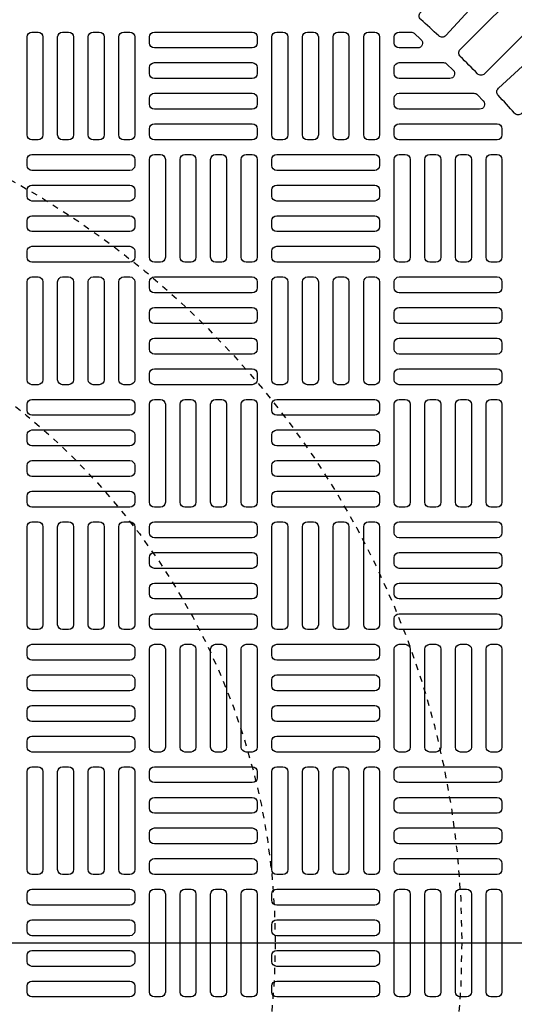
# Model space of a CAD drawing. Extents: x -285 to 5863, y 308 to 3178.
# Tile 605 of 622: x 5279 to 5287, y 1397 to 1413. Entities that reach past the tile are written whole.
import ezdxf

# ---------------------------------------------------------------- set-up
doc = ezdxf.new("R2010")
doc.units = 0
doc.header["$MEASUREMENT"] = 0
doc.linetypes.add('HIDDEN2', pattern=[0.28125, 0.1875, -0.09375])
doc.layers.get('DEFPOINTS').update_dxf_attribs({"linetype": 'CONTINUOUS'})
doc.layers.add('FREEZE-LINES', color=8, linetype='CONTINUOUS', plot=False)
for name, color, linetype in [('TANK-MANHOLE-COVER-40', 2, 'CONTINUOUS'), ('TANK-MANHOLE-COVER-HATCH-40', 252, 'CONTINUOUS'), ('TANK-SLOPE', 3, 'CONTINUOUS')]:
    doc.layers.add(name, color=color, linetype=linetype)

msp = doc.modelspace()

# ---------------------------------------------------------------- linework, layer by layer
at = {"layer": 'DEFPOINTS', "color": 8, "linetype": 'HIDDEN2', "ltscale": 0.125}
msp.add_circle((5271.97805, 1398.01916), 14, dxfattribs=at)
msp.add_circle((5271.97805, 1398.01916), 14, dxfattribs=at)
msp.add_circle((5271.97805, 1398.01916), 14, dxfattribs=at)
msp.add_circle((5271.97805, 1398.01916), 14, dxfattribs=at)
at = {"layer": 'DEFPOINTS', "color": 8, "linetype": 'HIDDEN2', "ltscale": 0.5}
msp.add_circle((5271.97805, 1398.01916), 11, dxfattribs=at)
msp.add_circle((5271.97805, 1398.01916), 11, dxfattribs=at)
msp.add_circle((5271.97805, 1398.01916), 11, dxfattribs=at)
msp.add_circle((5271.97805, 1398.01916), 11, dxfattribs=at)
at = {"layer": 'FREEZE-LINES', "linetype": 'Continuous'}
msp.add_line((5653.857, 1398.01839), (4609.857, 1398.01839), dxfattribs=at)
at = {"layer": 'TANK-MANHOLE-COVER-40', "color": 4, "linetype": 'Continuous'}
msp.add_circle((5271.97882, 1398.01916), 22.63902, dxfattribs=at)
at = {"layer": 'TANK-MANHOLE-COVER-40', "color": 1, "linetype": 'Continuous'}
msp.add_circle((5271.97882, 1398.01916), 22.44094, dxfattribs=at)
at = {"layer": 'TANK-MANHOLE-COVER-40', "color": 2, "linetype": 'Continuous'}
msp.add_circle((5271.97882, 1398.01916), 21.65354, dxfattribs=at)
at = {"layer": 'TANK-MANHOLE-COVER-HATCH-40', "linetype": 'Continuous'}
for points in [[(5285.31338, 1412.97921), (5286.37796, 1414.14099), (5286.78433, 1413.76861), (5285.71975, 1412.60683, -0.41709369), (5285.60794, 1412.6025, 0.00491171), (5285.31881, 1412.86744, -0.41709369)], [(5286.56649, 1411.76009), (5287.72827, 1412.82467), (5288.10064, 1412.4183), (5286.93887, 1411.35372, -0.41709369), (5286.8271, 1411.35915, 0.00491171), (5286.56216, 1411.64828, -0.41709369)], [(5284.97094, 1412.66483), (5285.16011, 1412.66483, -0.1880618), (5285.21341, 1412.64405), (5285.32043, 1412.54562, -0.68341411), (5285.26713, 1412.40892), (5284.97094, 1412.40892), (5284.97094, 1412.40892, -0.41421356), (5284.8922, 1412.48766), (5284.8922, 1412.58609), (5284.8922, 1412.58609, -0.41421356)], [(5284.97094, 1412.1727), (5285.68435, 1412.1727, -0.19743793), (5285.73971, 1412.14996), (5285.83926, 1412.05153, -0.67023271), (5285.7839, 1411.9168), (5284.97094, 1411.9168), (5284.97094, 1411.9168, -0.41421356), (5284.8922, 1411.99554), (5284.8922, 1412.09396), (5284.8922, 1412.09396, -0.41421356)], [(5284.97094, 1411.68058), (5286.17222, 1411.68058, -0.20651443), (5286.2295, 1411.65586), (5286.32233, 1411.55744, -0.6576677), (5286.26505, 1411.42467), (5284.97094, 1411.42467), (5284.97094, 1411.42467, -0.41421356), (5284.8922, 1411.50341), (5284.8922, 1411.60184), (5284.8922, 1411.60184, -0.41421356)], [(5284.97094, 1411.18845), (5286.54575, 1411.18845, -0.41421356), (5286.62449, 1411.10971), (5286.62449, 1411.01129, -0.41421356), (5286.54575, 1410.93255), (5284.97094, 1410.93255, -0.41421356), (5284.8922, 1411.01129), (5284.8922, 1411.10971, -0.41421356)]]:
    msp.add_lwpolyline(points, format="xyb", close=True, dxfattribs=at)
msp.add_lwpolyline([(5286.23108, 1411.99413, 0.00491171), (5285.95379, 1412.27142, -0.41709369), (5285.95324, 1412.38332), (5287.06747, 1413.49756), (5287.45722, 1413.10782), (5286.34298, 1411.99358, -0.41709369), (5286.23108, 1411.99413)], format="xyb", dxfattribs=at)
at = {"layer": 'TANK-MANHOLE-COVER-HATCH-40', "linetype": 'Continuous', "flags": 128}
for points in [[(5279.06543, 1410.93255, -0.41421356), (5278.98669, 1411.01129), (5278.98669, 1412.58609, -0.41421356), (5279.06543, 1412.66483), (5279.16386, 1412.66483, -0.41421356), (5279.2426, 1412.58609), (5279.2426, 1411.01129, -0.41421356), (5279.16386, 1410.93255)], [(5279.55756, 1410.93255, -0.41421356), (5279.47882, 1411.01129), (5279.47882, 1412.58609, -0.41421356), (5279.55756, 1412.66483), (5279.65598, 1412.66483, -0.41421356), (5279.73472, 1412.58609), (5279.73472, 1411.01129, -0.41421356), (5279.65598, 1410.93255)], [(5280.04968, 1410.93255, -0.41421356), (5279.97094, 1411.01129), (5279.97094, 1412.58609, -0.41421356), (5280.04968, 1412.66483), (5280.14811, 1412.66483, -0.41421356), (5280.22685, 1412.58609), (5280.22685, 1411.01129, -0.41421356), (5280.14811, 1410.93255)], [(5280.54181, 1410.93255, -0.41421356), (5280.46307, 1411.01129), (5280.46307, 1412.58609, -0.41421356), (5280.54181, 1412.66483), (5280.64024, 1412.66483, -0.41421356), (5280.71898, 1412.58609), (5280.71898, 1411.01129, -0.41421356), (5280.64024, 1410.93255)], [(5282.68748, 1412.48766, -0.41421356), (5282.60874, 1412.40892), (5281.03394, 1412.40892, -0.41421356), (5280.9552, 1412.48766), (5280.9552, 1412.58609, -0.41421356), (5281.03394, 1412.66483), (5282.60874, 1412.66483, -0.41421356), (5282.68748, 1412.58609)], [(5283.00244, 1410.93255, -0.41421356), (5282.9237, 1411.01129), (5282.9237, 1412.58609, -0.41421356), (5283.00244, 1412.66483), (5283.10087, 1412.66483, -0.41421356), (5283.17961, 1412.58609), (5283.17961, 1411.01129, -0.41421356), (5283.10087, 1410.93255)], [(5283.49457, 1410.93255, -0.41421356), (5283.41583, 1411.01129), (5283.41583, 1412.58609, -0.41421356), (5283.49457, 1412.66483), (5283.59299, 1412.66483, -0.41421356), (5283.67173, 1412.58609), (5283.67173, 1411.01129, -0.41421356), (5283.59299, 1410.93255)], [(5283.98669, 1410.93255, -0.41421356), (5283.90795, 1411.01129), (5283.90795, 1412.58609, -0.41421356), (5283.98669, 1412.66483), (5284.08512, 1412.66483, -0.41421356), (5284.16386, 1412.58609), (5284.16386, 1411.01129, -0.41421356), (5284.08512, 1410.93255)], [(5284.47882, 1410.93255, -0.41421356), (5284.40008, 1411.01129), (5284.40008, 1412.58609, -0.41421356), (5284.47882, 1412.66483), (5284.57724, 1412.66483, -0.41421356), (5284.65598, 1412.58609), (5284.65598, 1411.01129, -0.41421356), (5284.57724, 1410.93255)], [(5282.68748, 1411.99554, -0.41421356), (5282.60874, 1411.9168), (5281.03394, 1411.9168, -0.41421356), (5280.9552, 1411.99554), (5280.9552, 1412.09396, -0.41421356), (5281.03394, 1412.1727), (5282.60874, 1412.1727, -0.41421356), (5282.68748, 1412.09396)], [(5282.68748, 1411.50341, -0.41421356), (5282.60874, 1411.42467), (5281.03394, 1411.42467, -0.41421356), (5280.9552, 1411.50341), (5280.9552, 1411.60184, -0.41421356), (5281.03394, 1411.68058), (5282.60874, 1411.68058, -0.41421356), (5282.68748, 1411.60184)], [(5282.68748, 1411.01129, -0.41421356), (5282.60874, 1410.93255), (5281.03394, 1410.93255, -0.41421356), (5280.9552, 1411.01129), (5280.9552, 1411.10971, -0.41421356), (5281.03394, 1411.18845), (5282.60874, 1411.18845, -0.41421356), (5282.68748, 1411.10971)], [(5278.98669, 1410.61758, -0.41421356), (5279.06543, 1410.69632), (5280.64024, 1410.69632, -0.41421356), (5280.71898, 1410.61758), (5280.71898, 1410.51916, -0.41421356), (5280.64024, 1410.44042), (5279.06543, 1410.44042, -0.41421356), (5278.98669, 1410.51916)], [(5281.03394, 1408.96404, -0.41421356), (5280.9552, 1409.04278), (5280.9552, 1410.61758, -0.41421356), (5281.03394, 1410.69632), (5281.13236, 1410.69632, -0.41421356), (5281.2111, 1410.61758), (5281.2111, 1409.04278, -0.41421356), (5281.13236, 1408.96404)], [(5281.52606, 1408.96404, -0.41421356), (5281.44732, 1409.04278), (5281.44732, 1410.61758, -0.41421356), (5281.52606, 1410.69632), (5281.62449, 1410.69632, -0.41421356), (5281.70323, 1410.61758), (5281.70323, 1409.04278, -0.41421356), (5281.62449, 1408.96404)], [(5282.01819, 1408.96404, -0.41421356), (5281.93945, 1409.04278), (5281.93945, 1410.61758, -0.41421356), (5282.01819, 1410.69632), (5282.11661, 1410.69632, -0.41421356), (5282.19535, 1410.61758), (5282.19535, 1409.04278, -0.41421356), (5282.11661, 1408.96404)], [(5282.51031, 1408.96404, -0.41421356), (5282.43157, 1409.04278), (5282.43157, 1410.61758, -0.41421356), (5282.51031, 1410.69632), (5282.60874, 1410.69632, -0.41421356), (5282.68748, 1410.61758), (5282.68748, 1409.04278, -0.41421356), (5282.60874, 1408.96404)], [(5282.9237, 1410.61758, -0.41421356), (5283.00244, 1410.69632), (5284.57724, 1410.69632, -0.41421356), (5284.65598, 1410.61758), (5284.65598, 1410.51916, -0.41421356), (5284.57724, 1410.44042), (5283.00244, 1410.44042, -0.41421356), (5282.9237, 1410.51916)], [(5284.97094, 1408.96404, -0.41421356), (5284.8922, 1409.04278), (5284.8922, 1410.61758, -0.41421356), (5284.97094, 1410.69632), (5285.06937, 1410.69632, -0.41421356), (5285.14811, 1410.61758), (5285.14811, 1409.04278, -0.41421356), (5285.06937, 1408.96404)], [(5285.46307, 1408.96404, -0.41421356), (5285.38433, 1409.04278), (5285.38433, 1410.61758, -0.41421356), (5285.46307, 1410.69632), (5285.5615, 1410.69632, -0.41421356), (5285.64024, 1410.61758), (5285.64024, 1409.04278, -0.41421356), (5285.5615, 1408.96404)], [(5285.9552, 1408.96404, -0.41421356), (5285.87646, 1409.04278), (5285.87646, 1410.61758, -0.41421356), (5285.9552, 1410.69632), (5286.05362, 1410.69632, -0.41421356), (5286.13236, 1410.61758), (5286.13236, 1409.04278, -0.41421356), (5286.05362, 1408.96404)], [(5286.44732, 1408.96404, -0.41421356), (5286.36858, 1409.04278), (5286.36858, 1410.61758, -0.41421356), (5286.44732, 1410.69632), (5286.54575, 1410.69632, -0.41421356), (5286.62449, 1410.61758), (5286.62449, 1409.04278, -0.41421356), (5286.54575, 1408.96404)], [(5278.98669, 1410.12546, -0.41421356), (5279.06543, 1410.2042), (5280.64024, 1410.2042, -0.41421356), (5280.71898, 1410.12546), (5280.71898, 1410.02703, -0.41421356), (5280.64024, 1409.94829), (5279.06543, 1409.94829, -0.41421356), (5278.98669, 1410.02703)], [(5282.9237, 1410.12546, -0.41421356), (5283.00244, 1410.2042), (5284.57724, 1410.2042, -0.41421356), (5284.65598, 1410.12546), (5284.65598, 1410.02703, -0.41421356), (5284.57724, 1409.94829), (5283.00244, 1409.94829, -0.41421356), (5282.9237, 1410.02703)], [(5278.98669, 1409.63333, -0.41421356), (5279.06543, 1409.71207), (5280.64024, 1409.71207, -0.41421356), (5280.71898, 1409.63333), (5280.71898, 1409.53491, -0.41421356), (5280.64024, 1409.45617), (5279.06543, 1409.45617, -0.41421356), (5278.98669, 1409.53491)], [(5282.9237, 1409.63333, -0.41421356), (5283.00244, 1409.71207), (5284.57724, 1409.71207, -0.41421356), (5284.65598, 1409.63333), (5284.65598, 1409.53491, -0.41421356), (5284.57724, 1409.45617), (5283.00244, 1409.45617, -0.41421356), (5282.9237, 1409.53491)], [(5278.98669, 1409.14121, -0.41421356), (5279.06543, 1409.21995), (5280.64024, 1409.21995, -0.41421356), (5280.71898, 1409.14121), (5280.71898, 1409.04278, -0.41421356), (5280.64024, 1408.96404), (5279.06543, 1408.96404, -0.41421356), (5278.98669, 1409.04278)], [(5282.9237, 1409.14121, -0.41421356), (5283.00244, 1409.21995), (5284.57724, 1409.21995, -0.41421356), (5284.65598, 1409.14121), (5284.65598, 1409.04278, -0.41421356), (5284.57724, 1408.96404), (5283.00244, 1408.96404, -0.41421356), (5282.9237, 1409.04278)], [(5279.06543, 1406.99554, -0.41421356), (5278.98669, 1407.07428), (5278.98669, 1408.64908, -0.41421356), (5279.06543, 1408.72782), (5279.16386, 1408.72782, -0.41421356), (5279.2426, 1408.64908), (5279.2426, 1407.07428, -0.41421356), (5279.16386, 1406.99554)], [(5279.55756, 1406.99554, -0.41421356), (5279.47882, 1407.07428), (5279.47882, 1408.64908, -0.41421356), (5279.55756, 1408.72782), (5279.65598, 1408.72782, -0.41421356), (5279.73472, 1408.64908), (5279.73472, 1407.07428, -0.41421356), (5279.65598, 1406.99554)], [(5280.04968, 1406.99554, -0.41421356), (5279.97094, 1407.07428), (5279.97094, 1408.64908, -0.41421356), (5280.04968, 1408.72782), (5280.14811, 1408.72782, -0.41421356), (5280.22685, 1408.64908), (5280.22685, 1407.07428, -0.41421356), (5280.14811, 1406.99554)], [(5280.54181, 1406.99554, -0.41421356), (5280.46307, 1407.07428), (5280.46307, 1408.64908, -0.41421356), (5280.54181, 1408.72782), (5280.64024, 1408.72782, -0.41421356), (5280.71898, 1408.64908), (5280.71898, 1407.07428, -0.41421356), (5280.64024, 1406.99554)], [(5282.68748, 1408.55066, -0.41421356), (5282.60874, 1408.47192), (5281.03394, 1408.47192, -0.41421356), (5280.9552, 1408.55066), (5280.9552, 1408.64908, -0.41421356), (5281.03394, 1408.72782), (5282.60874, 1408.72782, -0.41421356), (5282.68748, 1408.64908)], [(5283.00244, 1406.99554, -0.41421356), (5282.9237, 1407.07428), (5282.9237, 1408.64908, -0.41421356), (5283.00244, 1408.72782), (5283.10087, 1408.72782, -0.41421356), (5283.17961, 1408.64908), (5283.17961, 1407.07428, -0.41421356), (5283.10087, 1406.99554)], [(5283.49457, 1406.99554, -0.41421356), (5283.41583, 1407.07428), (5283.41583, 1408.64908, -0.41421356), (5283.49457, 1408.72782), (5283.59299, 1408.72782, -0.41421356), (5283.67173, 1408.64908), (5283.67173, 1407.07428, -0.41421356), (5283.59299, 1406.99554)], [(5283.98669, 1406.99554, -0.41421356), (5283.90795, 1407.07428), (5283.90795, 1408.64908, -0.41421356), (5283.98669, 1408.72782), (5284.08512, 1408.72782, -0.41421356), (5284.16386, 1408.64908), (5284.16386, 1407.07428, -0.41421356), (5284.08512, 1406.99554)], [(5284.47882, 1406.99554, -0.41421356), (5284.40008, 1407.07428), (5284.40008, 1408.64908, -0.41421356), (5284.47882, 1408.72782), (5284.57724, 1408.72782, -0.41421356), (5284.65598, 1408.64908), (5284.65598, 1407.07428, -0.41421356), (5284.57724, 1406.99554)], [(5286.62449, 1408.55066, -0.41421356), (5286.54575, 1408.47192), (5284.97094, 1408.47192, -0.41421356), (5284.8922, 1408.55066), (5284.8922, 1408.64908, -0.41421356), (5284.97094, 1408.72782), (5286.54575, 1408.72782, -0.41421356), (5286.62449, 1408.64908)], [(5282.68748, 1408.05853, -0.41421356), (5282.60874, 1407.97979), (5281.03394, 1407.97979, -0.41421356), (5280.9552, 1408.05853), (5280.9552, 1408.15695, -0.41421356), (5281.03394, 1408.23569), (5282.60874, 1408.23569, -0.41421356), (5282.68748, 1408.15695)], [(5286.62449, 1408.05853, -0.41421356), (5286.54575, 1407.97979), (5284.97094, 1407.97979, -0.41421356), (5284.8922, 1408.05853), (5284.8922, 1408.15695, -0.41421356), (5284.97094, 1408.23569), (5286.54575, 1408.23569, -0.41421356), (5286.62449, 1408.15695)], [(5282.68748, 1407.5664, -0.41421356), (5282.60874, 1407.48766), (5281.03394, 1407.48766, -0.41421356), (5280.9552, 1407.5664), (5280.9552, 1407.66483, -0.41421356), (5281.03394, 1407.74357), (5282.60874, 1407.74357, -0.41421356), (5282.68748, 1407.66483)], [(5286.62449, 1407.5664, -0.41421356), (5286.54575, 1407.48766), (5284.97094, 1407.48766, -0.41421356), (5284.8922, 1407.5664), (5284.8922, 1407.66483, -0.41421356), (5284.97094, 1407.74357), (5286.54575, 1407.74357, -0.41421356), (5286.62449, 1407.66483)], [(5282.68748, 1407.07428, -0.41421356), (5282.60874, 1406.99554), (5281.03394, 1406.99554, -0.41421356), (5280.9552, 1407.07428), (5280.9552, 1407.1727, -0.41421356), (5281.03394, 1407.25144), (5282.60874, 1407.25144, -0.41421356), (5282.68748, 1407.1727)], [(5286.62449, 1407.07428, -0.41421356), (5286.54575, 1406.99554), (5284.97094, 1406.99554, -0.41421356), (5284.8922, 1407.07428), (5284.8922, 1407.1727, -0.41421356), (5284.97094, 1407.25144), (5286.54575, 1407.25144, -0.41421356), (5286.62449, 1407.1727)], [(5278.98669, 1406.68058, -0.41421356), (5279.06543, 1406.75932), (5280.64024, 1406.75932, -0.41421356), (5280.71898, 1406.68058), (5280.71898, 1406.58215, -0.41421356), (5280.64024, 1406.50341), (5279.06543, 1406.50341, -0.41421356), (5278.98669, 1406.58215)], [(5281.03394, 1405.02703, -0.41421356), (5280.9552, 1405.10577), (5280.9552, 1406.68058, -0.41421356), (5281.03394, 1406.75932), (5281.13236, 1406.75932, -0.41421356), (5281.2111, 1406.68058), (5281.2111, 1405.10577, -0.41421356), (5281.13236, 1405.02703)], [(5281.52606, 1405.02703, -0.41421356), (5281.44732, 1405.10577), (5281.44732, 1406.68058, -0.41421356), (5281.52606, 1406.75932), (5281.62449, 1406.75932, -0.41421356), (5281.70323, 1406.68058), (5281.70323, 1405.10577, -0.41421356), (5281.62449, 1405.02703)], [(5282.01819, 1405.02703, -0.41421356), (5281.93945, 1405.10577), (5281.93945, 1406.68058, -0.41421356), (5282.01819, 1406.75932), (5282.11661, 1406.75932, -0.41421356), (5282.19535, 1406.68058), (5282.19535, 1405.10577, -0.41421356), (5282.11661, 1405.02703)], [(5282.51031, 1405.02703, -0.41421356), (5282.43157, 1405.10577), (5282.43157, 1406.68058, -0.41421356), (5282.51031, 1406.75932), (5282.60874, 1406.75932, -0.41421356), (5282.68748, 1406.68058), (5282.68748, 1405.10577, -0.41421356), (5282.60874, 1405.02703)], [(5282.9237, 1406.68058, -0.41421356), (5283.00244, 1406.75932), (5284.57724, 1406.75932, -0.41421356), (5284.65598, 1406.68058), (5284.65598, 1406.58215, -0.41421356), (5284.57724, 1406.50341), (5283.00244, 1406.50341, -0.41421356), (5282.9237, 1406.58215)], [(5284.97094, 1405.02703, -0.41421356), (5284.8922, 1405.10577), (5284.8922, 1406.68058, -0.41421356), (5284.97094, 1406.75932), (5285.06937, 1406.75932, -0.41421356), (5285.14811, 1406.68058), (5285.14811, 1405.10577, -0.41421356), (5285.06937, 1405.02703)], [(5285.46307, 1405.02703, -0.41421356), (5285.38433, 1405.10577), (5285.38433, 1406.68058, -0.41421356), (5285.46307, 1406.75932), (5285.5615, 1406.75932, -0.41421356), (5285.64024, 1406.68058), (5285.64024, 1405.10577, -0.41421356), (5285.5615, 1405.02703)], [(5285.9552, 1405.02703, -0.41421356), (5285.87646, 1405.10577), (5285.87646, 1406.68058, -0.41421356), (5285.9552, 1406.75932), (5286.05362, 1406.75932, -0.41421356), (5286.13236, 1406.68058), (5286.13236, 1405.10577, -0.41421356), (5286.05362, 1405.02703)], [(5286.44732, 1405.02703, -0.41421356), (5286.36858, 1405.10577), (5286.36858, 1406.68058, -0.41421356), (5286.44732, 1406.75932), (5286.54575, 1406.75932, -0.41421356), (5286.62449, 1406.68058), (5286.62449, 1405.10577, -0.41421356), (5286.54575, 1405.02703)], [(5278.98669, 1406.18845, -0.41421356), (5279.06543, 1406.26719), (5280.64024, 1406.26719, -0.41421356), (5280.71898, 1406.18845), (5280.71898, 1406.09003, -0.41421356), (5280.64024, 1406.01129), (5279.06543, 1406.01129, -0.41421356), (5278.98669, 1406.09003)], [(5282.9237, 1406.18845, -0.41421356), (5283.00244, 1406.26719), (5284.57724, 1406.26719, -0.41421356), (5284.65598, 1406.18845), (5284.65598, 1406.09003, -0.41421356), (5284.57724, 1406.01129), (5283.00244, 1406.01129, -0.41421356), (5282.9237, 1406.09003)], [(5278.98669, 1405.69632, -0.41421356), (5279.06543, 1405.77506), (5280.64024, 1405.77506, -0.41421356), (5280.71898, 1405.69632), (5280.71898, 1405.5979, -0.41421356), (5280.64024, 1405.51916), (5279.06543, 1405.51916, -0.41421356), (5278.98669, 1405.5979)], [(5282.9237, 1405.69632, -0.41421356), (5283.00244, 1405.77506), (5284.57724, 1405.77506, -0.41421356), (5284.65598, 1405.69632), (5284.65598, 1405.5979, -0.41421356), (5284.57724, 1405.51916), (5283.00244, 1405.51916, -0.41421356), (5282.9237, 1405.5979)], [(5278.98669, 1405.2042, -0.41421356), (5279.06543, 1405.28294), (5280.64024, 1405.28294, -0.41421356), (5280.71898, 1405.2042), (5280.71898, 1405.10577, -0.41421356), (5280.64024, 1405.02703), (5279.06543, 1405.02703, -0.41421356), (5278.98669, 1405.10577)], [(5282.9237, 1405.2042, -0.41421356), (5283.00244, 1405.28294), (5284.57724, 1405.28294, -0.41421356), (5284.65598, 1405.2042), (5284.65598, 1405.10577, -0.41421356), (5284.57724, 1405.02703), (5283.00244, 1405.02703, -0.41421356), (5282.9237, 1405.10577)], [(5279.06543, 1403.05853, -0.41421356), (5278.98669, 1403.13727), (5278.98669, 1404.71207, -0.41421356), (5279.06543, 1404.79081), (5279.16386, 1404.79081, -0.41421356), (5279.2426, 1404.71207), (5279.2426, 1403.13727, -0.41421356), (5279.16386, 1403.05853)], [(5279.55756, 1403.05853, -0.41421356), (5279.47882, 1403.13727), (5279.47882, 1404.71207, -0.41421356), (5279.55756, 1404.79081), (5279.65598, 1404.79081, -0.41421356), (5279.73472, 1404.71207), (5279.73472, 1403.13727, -0.41421356), (5279.65598, 1403.05853)], [(5280.04968, 1403.05853, -0.41421356), (5279.97094, 1403.13727), (5279.97094, 1404.71207, -0.41421356), (5280.04968, 1404.79081), (5280.14811, 1404.79081, -0.41421356), (5280.22685, 1404.71207), (5280.22685, 1403.13727, -0.41421356), (5280.14811, 1403.05853)], [(5280.54181, 1403.05853, -0.41421356), (5280.46307, 1403.13727), (5280.46307, 1404.71207, -0.41421356), (5280.54181, 1404.79081), (5280.64024, 1404.79081, -0.41421356), (5280.71898, 1404.71207), (5280.71898, 1403.13727, -0.41421356), (5280.64024, 1403.05853)], [(5282.68748, 1404.61365, -0.41421356), (5282.60874, 1404.53491), (5281.03394, 1404.53491, -0.41421356), (5280.9552, 1404.61365), (5280.9552, 1404.71207, -0.41421356), (5281.03394, 1404.79081), (5282.60874, 1404.79081, -0.41421356), (5282.68748, 1404.71207)], [(5283.00244, 1403.05853, -0.41421356), (5282.9237, 1403.13727), (5282.9237, 1404.71207, -0.41421356), (5283.00244, 1404.79081), (5283.10087, 1404.79081, -0.41421356), (5283.17961, 1404.71207), (5283.17961, 1403.13727, -0.41421356), (5283.10087, 1403.05853)], [(5283.49457, 1403.05853, -0.41421356), (5283.41583, 1403.13727), (5283.41583, 1404.71207, -0.41421356), (5283.49457, 1404.79081), (5283.59299, 1404.79081, -0.41421356), (5283.67173, 1404.71207), (5283.67173, 1403.13727, -0.41421356), (5283.59299, 1403.05853)], [(5283.98669, 1403.05853, -0.41421356), (5283.90795, 1403.13727), (5283.90795, 1404.71207, -0.41421356), (5283.98669, 1404.79081), (5284.08512, 1404.79081, -0.41421356), (5284.16386, 1404.71207), (5284.16386, 1403.13727, -0.41421356), (5284.08512, 1403.05853)], [(5284.47882, 1403.05853, -0.41421356), (5284.40008, 1403.13727), (5284.40008, 1404.71207, -0.41421356), (5284.47882, 1404.79081), (5284.57724, 1404.79081, -0.41421356), (5284.65598, 1404.71207), (5284.65598, 1403.13727, -0.41421356), (5284.57724, 1403.05853)], [(5286.62449, 1404.61365, -0.41421356), (5286.54575, 1404.53491), (5284.97094, 1404.53491, -0.41421356), (5284.8922, 1404.61365), (5284.8922, 1404.71207, -0.41421356), (5284.97094, 1404.79081), (5286.54575, 1404.79081, -0.41421356), (5286.62449, 1404.71207)], [(5282.68748, 1404.12152, -0.41421356), (5282.60874, 1404.04278), (5281.03394, 1404.04278, -0.41421356), (5280.9552, 1404.12152), (5280.9552, 1404.21995, -0.41421356), (5281.03394, 1404.29869), (5282.60874, 1404.29869, -0.41421356), (5282.68748, 1404.21995)], [(5286.62449, 1404.12152, -0.41421356), (5286.54575, 1404.04278), (5284.97094, 1404.04278, -0.41421356), (5284.8922, 1404.12152), (5284.8922, 1404.21995, -0.41421356), (5284.97094, 1404.29869), (5286.54575, 1404.29869, -0.41421356), (5286.62449, 1404.21995)], [(5282.68748, 1403.6294, -0.41421356), (5282.60874, 1403.55066), (5281.03394, 1403.55066, -0.41421356), (5280.9552, 1403.6294), (5280.9552, 1403.72782, -0.41421356), (5281.03394, 1403.80656), (5282.60874, 1403.80656, -0.41421356), (5282.68748, 1403.72782)], [(5286.62449, 1403.6294, -0.41421356), (5286.54575, 1403.55066), (5284.97094, 1403.55066, -0.41421356), (5284.8922, 1403.6294), (5284.8922, 1403.72782, -0.41421356), (5284.97094, 1403.80656), (5286.54575, 1403.80656, -0.41421356), (5286.62449, 1403.72782)], [(5282.68748, 1403.13727, -0.41421356), (5282.60874, 1403.05853), (5281.03394, 1403.05853, -0.41421356), (5280.9552, 1403.13727), (5280.9552, 1403.23569, -0.41421356), (5281.03394, 1403.31443), (5282.60874, 1403.31443, -0.41421356), (5282.68748, 1403.23569)], [(5286.62449, 1403.13727, -0.41421356), (5286.54575, 1403.05853), (5284.97094, 1403.05853, -0.41421356), (5284.8922, 1403.13727), (5284.8922, 1403.23569, -0.41421356), (5284.97094, 1403.31443), (5286.54575, 1403.31443, -0.41421356), (5286.62449, 1403.23569)], [(5278.98669, 1402.74357, -0.41421356), (5279.06543, 1402.82231), (5280.64024, 1402.82231, -0.41421356), (5280.71898, 1402.74357), (5280.71898, 1402.64514, -0.41421356), (5280.64024, 1402.5664), (5279.06543, 1402.5664, -0.41421356), (5278.98669, 1402.64514)], [(5281.03394, 1401.09003, -0.41421356), (5280.9552, 1401.16877), (5280.9552, 1402.74357, -0.41421356), (5281.03394, 1402.82231), (5281.13236, 1402.82231, -0.41421356), (5281.2111, 1402.74357), (5281.2111, 1401.16877, -0.41421356), (5281.13236, 1401.09003)], [(5281.52606, 1401.09003, -0.41421356), (5281.44732, 1401.16877), (5281.44732, 1402.74357, -0.41421356), (5281.52606, 1402.82231), (5281.62449, 1402.82231, -0.41421356), (5281.70323, 1402.74357), (5281.70323, 1401.16877, -0.41421356), (5281.62449, 1401.09003)], [(5282.01819, 1401.09003, -0.41421356), (5281.93945, 1401.16877), (5281.93945, 1402.74357, -0.41421356), (5282.01819, 1402.82231), (5282.11661, 1402.82231, -0.41421356), (5282.19535, 1402.74357), (5282.19535, 1401.16877, -0.41421356), (5282.11661, 1401.09003)], [(5282.51031, 1401.09003, -0.41421356), (5282.43157, 1401.16877), (5282.43157, 1402.74357, -0.41421356), (5282.51031, 1402.82231), (5282.60874, 1402.82231, -0.41421356), (5282.68748, 1402.74357), (5282.68748, 1401.16877, -0.41421356), (5282.60874, 1401.09003)], [(5282.9237, 1402.74357, -0.41421356), (5283.00244, 1402.82231), (5284.57724, 1402.82231, -0.41421356), (5284.65598, 1402.74357), (5284.65598, 1402.64514, -0.41421356), (5284.57724, 1402.5664), (5283.00244, 1402.5664, -0.41421356), (5282.9237, 1402.64514)], [(5284.97094, 1401.09003, -0.41421356), (5284.8922, 1401.16877), (5284.8922, 1402.74357, -0.41421356), (5284.97094, 1402.82231), (5285.06937, 1402.82231, -0.41421356), (5285.14811, 1402.74357), (5285.14811, 1401.16877, -0.41421356), (5285.06937, 1401.09003)], [(5285.46307, 1401.09003, -0.41421356), (5285.38433, 1401.16877), (5285.38433, 1402.74357, -0.41421356), (5285.46307, 1402.82231), (5285.5615, 1402.82231, -0.41421356), (5285.64024, 1402.74357), (5285.64024, 1401.16877, -0.41421356), (5285.5615, 1401.09003)], [(5285.9552, 1401.09003, -0.41421356), (5285.87646, 1401.16877), (5285.87646, 1402.74357, -0.41421356), (5285.9552, 1402.82231), (5286.05362, 1402.82231, -0.41421356), (5286.13236, 1402.74357), (5286.13236, 1401.16877, -0.41421356), (5286.05362, 1401.09003)], [(5286.44732, 1401.09003, -0.41421356), (5286.36858, 1401.16877), (5286.36858, 1402.74357, -0.41421356), (5286.44732, 1402.82231), (5286.54575, 1402.82231, -0.41421356), (5286.62449, 1402.74357), (5286.62449, 1401.16877, -0.41421356), (5286.54575, 1401.09003)], [(5278.98669, 1402.25144, -0.41421356), (5279.06543, 1402.33018), (5280.64024, 1402.33018, -0.41421356), (5280.71898, 1402.25144), (5280.71898, 1402.15302, -0.41421356), (5280.64024, 1402.07428), (5279.06543, 1402.07428, -0.41421356), (5278.98669, 1402.15302)], [(5282.9237, 1402.25144, -0.41421356), (5283.00244, 1402.33018), (5284.57724, 1402.33018, -0.41421356), (5284.65598, 1402.25144), (5284.65598, 1402.15302, -0.41421356), (5284.57724, 1402.07428), (5283.00244, 1402.07428, -0.41421356), (5282.9237, 1402.15302)], [(5278.98669, 1401.75932, -0.41421356), (5279.06543, 1401.83806), (5280.64024, 1401.83806, -0.41421356), (5280.71898, 1401.75932), (5280.71898, 1401.66089, -0.41421356), (5280.64024, 1401.58215), (5279.06543, 1401.58215, -0.41421356), (5278.98669, 1401.66089)], [(5282.9237, 1401.75932, -0.41421356), (5283.00244, 1401.83806), (5284.57724, 1401.83806, -0.41421356), (5284.65598, 1401.75932), (5284.65598, 1401.66089, -0.41421356), (5284.57724, 1401.58215), (5283.00244, 1401.58215, -0.41421356), (5282.9237, 1401.66089)], [(5278.98669, 1401.26719, -0.41421356), (5279.06543, 1401.34593), (5280.64024, 1401.34593, -0.41421356), (5280.71898, 1401.26719), (5280.71898, 1401.16877, -0.41421356), (5280.64024, 1401.09003), (5279.06543, 1401.09003, -0.41421356), (5278.98669, 1401.16877)], [(5282.9237, 1401.26719, -0.41421356), (5283.00244, 1401.34593), (5284.57724, 1401.34593, -0.41421356), (5284.65598, 1401.26719), (5284.65598, 1401.16877, -0.41421356), (5284.57724, 1401.09003), (5283.00244, 1401.09003, -0.41421356), (5282.9237, 1401.16877)], [(5279.06543, 1399.12152, -0.41421356), (5278.98669, 1399.20026), (5278.98669, 1400.77506, -0.41421356), (5279.06543, 1400.85381), (5279.16386, 1400.85381, -0.41421356), (5279.2426, 1400.77506), (5279.2426, 1399.20026, -0.41421356), (5279.16386, 1399.12152)], [(5279.55756, 1399.12152, -0.41421356), (5279.47882, 1399.20026), (5279.47882, 1400.77506, -0.41421356), (5279.55756, 1400.85381), (5279.65598, 1400.85381, -0.41421356), (5279.73472, 1400.77506), (5279.73472, 1399.20026, -0.41421356), (5279.65598, 1399.12152)], [(5280.04968, 1399.12152, -0.41421356), (5279.97094, 1399.20026), (5279.97094, 1400.77506, -0.41421356), (5280.04968, 1400.85381), (5280.14811, 1400.85381, -0.41421356), (5280.22685, 1400.77506), (5280.22685, 1399.20026, -0.41421356), (5280.14811, 1399.12152)], [(5280.54181, 1399.12152, -0.41421356), (5280.46307, 1399.20026), (5280.46307, 1400.77506, -0.41421356), (5280.54181, 1400.85381), (5280.64024, 1400.85381, -0.41421356), (5280.71898, 1400.77506), (5280.71898, 1399.20026, -0.41421356), (5280.64024, 1399.12152)], [(5282.68748, 1400.67664, -0.41421356), (5282.60874, 1400.5979), (5281.03394, 1400.5979, -0.41421356), (5280.9552, 1400.67664), (5280.9552, 1400.77506, -0.41421356), (5281.03394, 1400.85381), (5282.60874, 1400.85381, -0.41421356), (5282.68748, 1400.77506)], [(5283.00244, 1399.12152, -0.41421356), (5282.9237, 1399.20026), (5282.9237, 1400.77506, -0.41421356), (5283.00244, 1400.85381), (5283.10087, 1400.85381, -0.41421356), (5283.17961, 1400.77506), (5283.17961, 1399.20026, -0.41421356), (5283.10087, 1399.12152)], [(5283.49457, 1399.12152, -0.41421356), (5283.41583, 1399.20026), (5283.41583, 1400.77506, -0.41421356), (5283.49457, 1400.85381), (5283.59299, 1400.85381, -0.41421356), (5283.67173, 1400.77506), (5283.67173, 1399.20026, -0.41421356), (5283.59299, 1399.12152)], [(5283.98669, 1399.12152, -0.41421356), (5283.90795, 1399.20026), (5283.90795, 1400.77506, -0.41421356), (5283.98669, 1400.85381), (5284.08512, 1400.85381, -0.41421356), (5284.16386, 1400.77506), (5284.16386, 1399.20026, -0.41421356), (5284.08512, 1399.12152)], [(5284.47882, 1399.12152, -0.41421356), (5284.40008, 1399.20026), (5284.40008, 1400.77506, -0.41421356), (5284.47882, 1400.85381), (5284.57724, 1400.85381, -0.41421356), (5284.65598, 1400.77506), (5284.65598, 1399.20026, -0.41421356), (5284.57724, 1399.12152)], [(5286.62449, 1400.67664, -0.41421356), (5286.54575, 1400.5979), (5284.97094, 1400.5979, -0.41421356), (5284.8922, 1400.67664), (5284.8922, 1400.77506, -0.41421356), (5284.97094, 1400.85381), (5286.54575, 1400.85381, -0.41421356), (5286.62449, 1400.77506)], [(5282.68748, 1400.18451, -0.41421356), (5282.60874, 1400.10577), (5281.03394, 1400.10577, -0.41421356), (5280.9552, 1400.18451), (5280.9552, 1400.28294, -0.41421356), (5281.03394, 1400.36168), (5282.60874, 1400.36168, -0.41421356), (5282.68748, 1400.28294)], [(5286.62449, 1400.18451, -0.41421356), (5286.54575, 1400.10577), (5284.97094, 1400.10577, -0.41421356), (5284.8922, 1400.18451), (5284.8922, 1400.28294, -0.41421356), (5284.97094, 1400.36168), (5286.54575, 1400.36168, -0.41421356), (5286.62449, 1400.28294)], [(5282.68748, 1399.69239, -0.41421356), (5282.60874, 1399.61365), (5281.03394, 1399.61365, -0.41421356), (5280.9552, 1399.69239), (5280.9552, 1399.79081, -0.41421356), (5281.03394, 1399.86955), (5282.60874, 1399.86955, -0.41421356), (5282.68748, 1399.79081)], [(5286.62449, 1399.69239, -0.41421356), (5286.54575, 1399.61365), (5284.97094, 1399.61365, -0.41421356), (5284.8922, 1399.69239), (5284.8922, 1399.79081, -0.41421356), (5284.97094, 1399.86955), (5286.54575, 1399.86955, -0.41421356), (5286.62449, 1399.79081)], [(5282.68748, 1399.20026, -0.41421356), (5282.60874, 1399.12152), (5281.03394, 1399.12152, -0.41421356), (5280.9552, 1399.20026), (5280.9552, 1399.29869, -0.41421356), (5281.03394, 1399.37743), (5282.60874, 1399.37743, -0.41421356), (5282.68748, 1399.29869)], [(5286.62449, 1399.20026, -0.41421356), (5286.54575, 1399.12152), (5284.97094, 1399.12152, -0.41421356), (5284.8922, 1399.20026), (5284.8922, 1399.29869, -0.41421356), (5284.97094, 1399.37743), (5286.54575, 1399.37743, -0.41421356), (5286.62449, 1399.29869)], [(5278.98669, 1398.80656, -0.41421356), (5279.06543, 1398.8853), (5280.64024, 1398.8853, -0.41421356), (5280.71898, 1398.80656), (5280.71898, 1398.70814, -0.41421356), (5280.64024, 1398.6294), (5279.06543, 1398.6294, -0.41421356), (5278.98669, 1398.70814)], [(5281.03394, 1397.15302, -0.41421356), (5280.9552, 1397.23176), (5280.9552, 1398.80656, -0.41421356), (5281.03394, 1398.8853), (5281.13236, 1398.8853, -0.41421356), (5281.2111, 1398.80656), (5281.2111, 1397.23176, -0.41421356), (5281.13236, 1397.15302)], [(5281.52606, 1397.15302, -0.41421356), (5281.44732, 1397.23176), (5281.44732, 1398.80656, -0.41421356), (5281.52606, 1398.8853), (5281.62449, 1398.8853, -0.41421356), (5281.70323, 1398.80656), (5281.70323, 1397.23176, -0.41421356), (5281.62449, 1397.15302)], [(5282.01819, 1397.15302, -0.41421356), (5281.93945, 1397.23176), (5281.93945, 1398.80656, -0.41421356), (5282.01819, 1398.8853), (5282.11661, 1398.8853, -0.41421356), (5282.19535, 1398.80656), (5282.19535, 1397.23176, -0.41421356), (5282.11661, 1397.15302)], [(5282.51031, 1397.15302, -0.41421356), (5282.43157, 1397.23176), (5282.43157, 1398.80656, -0.41421356), (5282.51031, 1398.8853), (5282.60874, 1398.8853, -0.41421356), (5282.68748, 1398.80656), (5282.68748, 1397.23176, -0.41421356), (5282.60874, 1397.15302)], [(5282.9237, 1398.80656, -0.41421356), (5283.00244, 1398.8853), (5284.57724, 1398.8853, -0.41421356), (5284.65598, 1398.80656), (5284.65598, 1398.70814, -0.41421356), (5284.57724, 1398.6294), (5283.00244, 1398.6294, -0.41421356), (5282.9237, 1398.70814)], [(5284.97094, 1397.15302, -0.41421356), (5284.8922, 1397.23176), (5284.8922, 1398.80656, -0.41421356), (5284.97094, 1398.8853), (5285.06937, 1398.8853, -0.41421356), (5285.14811, 1398.80656), (5285.14811, 1397.23176, -0.41421356), (5285.06937, 1397.15302)], [(5285.46307, 1397.15302, -0.41421356), (5285.38433, 1397.23176), (5285.38433, 1398.80656, -0.41421356), (5285.46307, 1398.8853), (5285.5615, 1398.8853, -0.41421356), (5285.64024, 1398.80656), (5285.64024, 1397.23176, -0.41421356), (5285.5615, 1397.15302)], [(5285.9552, 1397.15302, -0.41421356), (5285.87646, 1397.23176), (5285.87646, 1398.80656, -0.41421356), (5285.9552, 1398.8853), (5286.05362, 1398.8853, -0.41421356), (5286.13236, 1398.80656), (5286.13236, 1397.23176, -0.41421356), (5286.05362, 1397.15302)], [(5286.44732, 1397.15302, -0.41421356), (5286.36858, 1397.23176), (5286.36858, 1398.80656, -0.41421356), (5286.44732, 1398.8853), (5286.54575, 1398.8853, -0.41421356), (5286.62449, 1398.80656), (5286.62449, 1397.23176, -0.41421356), (5286.54575, 1397.15302)], [(5278.98669, 1398.31443, -0.41421356), (5279.06543, 1398.39318), (5280.64024, 1398.39318, -0.41421356), (5280.71898, 1398.31443), (5280.71898, 1398.21601, -0.41421356), (5280.64024, 1398.13727), (5279.06543, 1398.13727, -0.41421356), (5278.98669, 1398.21601)], [(5282.9237, 1398.31443, -0.41421356), (5283.00244, 1398.39318), (5284.57724, 1398.39318, -0.41421356), (5284.65598, 1398.31443), (5284.65598, 1398.21601, -0.41421356), (5284.57724, 1398.13727), (5283.00244, 1398.13727, -0.41421356), (5282.9237, 1398.21601)], [(5278.98669, 1397.82231, -0.41421356), (5279.06543, 1397.90105), (5280.64024, 1397.90105, -0.41421356), (5280.71898, 1397.82231), (5280.71898, 1397.72388, -0.41421356), (5280.64024, 1397.64514), (5279.06543, 1397.64514, -0.41421356), (5278.98669, 1397.72388)], [(5282.9237, 1397.82231, -0.41421356), (5283.00244, 1397.90105), (5284.57724, 1397.90105, -0.41421356), (5284.65598, 1397.82231), (5284.65598, 1397.72388, -0.41421356), (5284.57724, 1397.64514), (5283.00244, 1397.64514, -0.41421356), (5282.9237, 1397.72388)], [(5278.98669, 1397.33018, -0.41421356), (5279.06543, 1397.40892), (5280.64024, 1397.40892, -0.41421356), (5280.71898, 1397.33018), (5280.71898, 1397.23176, -0.41421356), (5280.64024, 1397.15302), (5279.06543, 1397.15302, -0.41421356), (5278.98669, 1397.23176)], [(5282.9237, 1397.33018, -0.41421356), (5283.00244, 1397.40892), (5284.57724, 1397.40892, -0.41421356), (5284.65598, 1397.33018), (5284.65598, 1397.23176, -0.41421356), (5284.57724, 1397.15302), (5283.00244, 1397.15302, -0.41421356), (5282.9237, 1397.23176)]]:
    msp.add_lwpolyline(points, format="xyb", close=True, dxfattribs=at)
at = {"layer": 'TANK-SLOPE'}
msp.add_lwpolyline([(5283.57379, 1365.37841), (5327.52712, 1380.99195, 0.70597857), (5327.52765, 1415.04464), (5283.5748, 1430.65955, 1.41647358)], format="xyb", close=True, dxfattribs=at)

doc.saveas('drawing.dxf')
